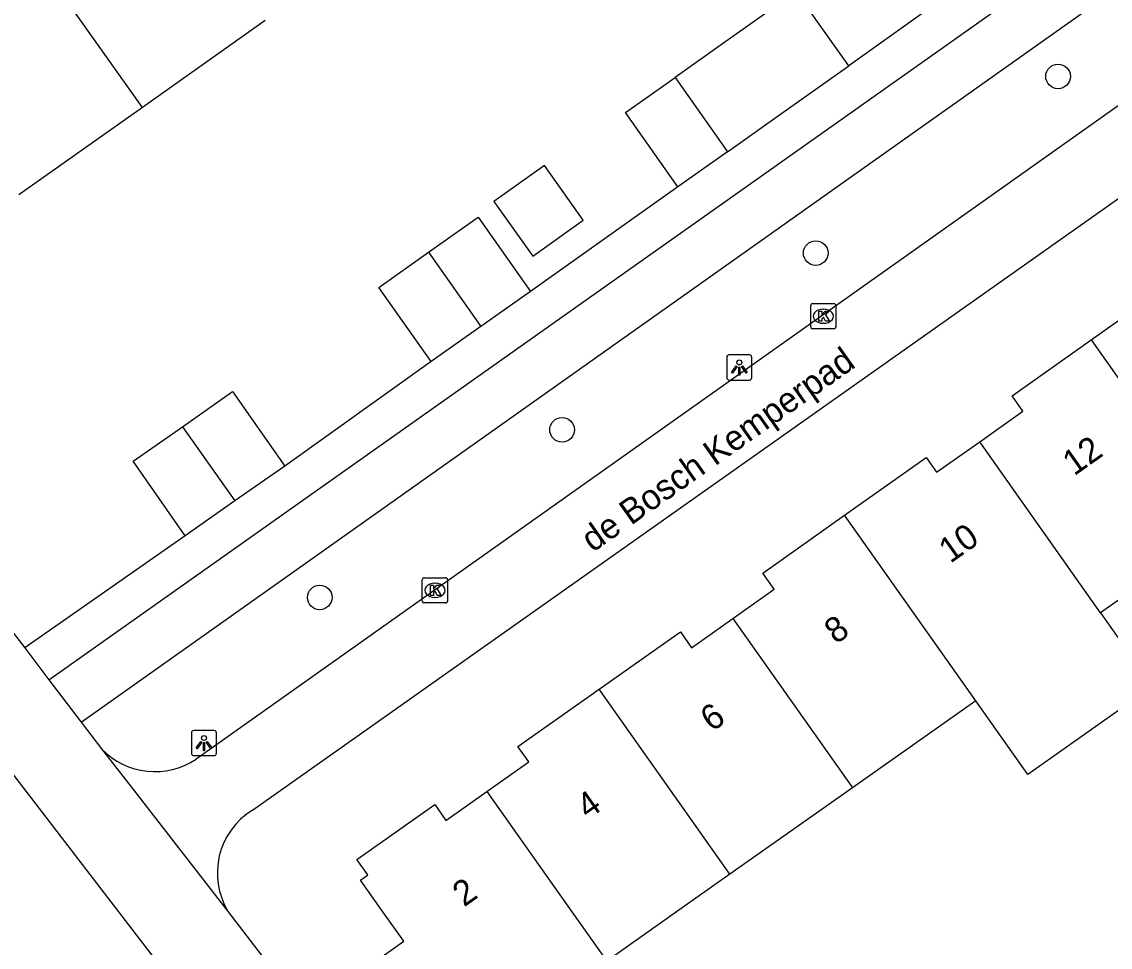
# Model space of a CAD drawing. Extents: x 159353 to 160616, y 385893 to 387321.
# Drawn here: x 160032.34 to 160075.62, y 386998.59 to 387035.38 of the extents above; entities that cross this region are included whole.
import ezdxf

# ---------------------------------------------------------------- set-up
doc = ezdxf.new("R2010")
doc.units = 0
for name, color, linetype in [('IMGEO_Boom', 7, 'Continuous'), ('IMGEO_Groenvoorziening', 7, 'Continuous'), ('IMGEO_Kolk', 7, 'Continuous'), ('IMGEO_Lichtpunt', 7, 'Continuous'), ('IMGEO_Openbare_ruimte_label', 7, 'Continuous'), ('IMGEO_Pand', 7, 'Continuous'), ('IMGEO_Pand_nummerreeks', 7, 'Continuous'), ('IMGEO_Rijbaan_lokaal_open', 7, 'Continuous'), ('IMGEO_Voetpad_open', 7, 'Continuous')]:
    doc.layers.add(name, color=color, linetype=linetype)

msp = doc.modelspace()

# ---------------------------------------------------------------- linework, layer by layer
at = {"layer": 'IMGEO_Boom'}
for centre in [(160073.543, 387033.204), (160063.908, 387026.181), (160053.823, 387019.158), (160044.189, 387012.495)]:
    msp.add_circle(centre, 0.489, dxfattribs=at)
at = {"layer": 'IMGEO_Groenvoorziening'}
msp.add_lwpolyline([(160034.7, 387007.538), (160091.915, 387048.069)], dxfattribs=at)
at = {"layer": 'IMGEO_Kolk'}
for p, q in [((160063.708, 387023.246), (160063.708, 387024.098)), ((160063.783, 387024.172), (160064.635, 387024.172)), ((160064.196, 387023.952), (160064.221, 387023.952)), ((160064.709, 387024.098), (160064.709, 387023.246)), ((160064.219, 387023.392), (160064.194, 387023.392)), ((160064.635, 387023.172), (160063.783, 387023.172)), ((160048.268, 387012.352), (160048.268, 387013.204)), ((160048.343, 387013.278), (160049.195, 387013.278)), ((160048.756, 387013.058), (160048.781, 387013.058)), ((160049.269, 387013.204), (160049.269, 387012.352)), ((160049.195, 387012.278), (160048.343, 387012.278)), ((160048.779, 387012.498), (160048.754, 387012.498))]:
    msp.add_line(p, q, dxfattribs=at)
for points in [[(160063.708, 387023.246), (160063.708, 387024.098)], [(160063.783, 387024.172), (160064.635, 387024.172)], [(160064.029, 387023.872), (160064.152, 387023.872), (160064.152, 387023.721), (160064.282, 387023.872), (160064.446, 387023.872), (160064.3, 387023.721), (160064.453, 387023.472), (160064.301, 387023.472), (160064.216, 387023.636), (160064.152, 387023.569), (160064.152, 387023.472), (160064.029, 387023.472), (160064.029, 387023.872)], [(160064.709, 387024.098), (160064.709, 387023.246)], [(160064.635, 387023.172), (160063.783, 387023.172)], [(160048.268, 387012.352), (160048.268, 387013.204)], [(160048.343, 387013.278), (160049.195, 387013.278)], [(160048.589, 387012.978), (160048.712, 387012.978), (160048.712, 387012.827), (160048.842, 387012.978), (160049.006, 387012.978), (160048.86, 387012.827), (160049.013, 387012.578), (160048.861, 387012.578), (160048.776, 387012.742), (160048.712, 387012.675), (160048.712, 387012.578), (160048.589, 387012.578), (160048.589, 387012.978)], [(160049.269, 387013.204), (160049.269, 387012.352)], [(160049.195, 387012.278), (160048.343, 387012.278)]]:
    msp.add_lwpolyline(points, dxfattribs=at)
for centre, start, end in [((160063.785, 387024.096), 91.552, 178.448), ((160063.785, 387024.096), 91.552, 178.448), ((160064.633, 387024.096), 1.552, 88.448), ((160064.633, 387024.096), 1.552, 88.448), ((160063.785, 387023.248), 181.552, 268.448), ((160063.785, 387023.248), 181.552, 268.448), ((160064.633, 387023.248), 271.552, 358.448), ((160064.633, 387023.248), 271.552, 358.448), ((160048.345, 387013.202), 91.552, 178.448), ((160048.345, 387013.202), 91.552, 178.448), ((160049.193, 387013.202), 1.552, 88.448), ((160049.193, 387013.202), 1.552, 88.448), ((160048.345, 387012.354), 181.552, 268.448), ((160048.345, 387012.354), 181.552, 268.448), ((160049.193, 387012.354), 271.552, 358.448), ((160049.193, 387012.354), 271.552, 358.448)]:
    msp.add_arc(centre, 0.0765, start, end, dxfattribs=at)
for centre, major_axis, ratio, start_param, end_param in [((160064.195, 387023.672), (-0.387, 0.002), 0.722429, 4.712389, 7.853982), ((160064.22, 387023.672), (-0.39, 0.002), 0.717154, 1.570796, 4.712389), ((160048.755, 387012.778), (-0.387, 0.002), 0.722429, 4.712389, 7.853982), ((160048.78, 387012.778), (-0.39, 0.002), 0.717154, 1.570796, 4.712389)]:
    msp.add_ellipse(centre, major_axis=major_axis, ratio=ratio, start_param=start_param, end_param=end_param, dxfattribs=at)
at = {"layer": 'IMGEO_Lichtpunt'}
for p, q in [((160061.274, 387022.133), (160060.466, 387022.133)), ((160061.274, 387022.133), (160060.466, 387022.133)), ((160060.372, 387022.038), (160060.372, 387021.231)), ((160060.372, 387022.038), (160060.372, 387021.231)), ((160061.368, 387021.231), (160061.368, 387022.038)), ((160061.368, 387021.231), (160061.368, 387022.038)), ((160060.466, 387021.137), (160061.274, 387021.137)), ((160060.466, 387021.137), (160061.274, 387021.137)), ((160039.088, 387007.11), (160039.088, 387006.303)), ((160039.088, 387007.11), (160039.088, 387006.303)), ((160039.99, 387007.205), (160039.182, 387007.205)), ((160039.99, 387007.205), (160039.182, 387007.205)), ((160040.084, 387006.303), (160040.084, 387007.11)), ((160040.084, 387006.303), (160040.084, 387007.11)), ((160039.182, 387006.209), (160039.99, 387006.209)), ((160039.182, 387006.209), (160039.99, 387006.209))]:
    msp.add_line(p, q, dxfattribs=at)
for points in [[(160060.746, 387021.702), (160060.785, 387021.674), (160060.597, 387021.412), (160060.559, 387021.439), (160060.746, 387021.702)], [(160060.848, 387021.654), (160060.895, 387021.654), (160060.895, 387021.332), (160060.848, 387021.332), (160060.848, 387021.654)], [(160060.958, 387021.674), (160060.996, 387021.701), (160061.183, 387021.439), (160061.144, 387021.411), (160060.958, 387021.674)], [(160039.462, 387006.774), (160039.501, 387006.746), (160039.313, 387006.484), (160039.275, 387006.511), (160039.462, 387006.774)], [(160039.564, 387006.726), (160039.611, 387006.726), (160039.611, 387006.404), (160039.564, 387006.404), (160039.564, 387006.726)], [(160039.674, 387006.746), (160039.712, 387006.773), (160039.899, 387006.511), (160039.86, 387006.483), (160039.674, 387006.746)]]:
    msp.add_lwpolyline(points, dxfattribs=at)
for centre in [(160060.871, 387021.836), (160039.587, 387006.908)]:
    msp.add_circle(centre, 0.0994, dxfattribs=at)
for centre, start, end in [((160060.466, 387022.038), 90, 180), ((160060.466, 387022.038), 90, 180), ((160061.274, 387022.038), 0, 90), ((160061.274, 387022.038), 0, 90), ((160060.466, 387021.231), 180, 270), ((160060.466, 387021.231), 180, 270), ((160061.274, 387021.231), 270, 0), ((160061.274, 387021.231), 270, 360), ((160039.182, 387007.11), 90, 180), ((160039.182, 387007.11), 90, 180), ((160039.99, 387007.11), 0, 90), ((160039.99, 387007.11), 0, 90), ((160039.182, 387006.303), 180, 270), ((160039.182, 387006.303), 180, 270), ((160039.99, 387006.303), 270, 0), ((160039.99, 387006.303), 270, 360)]:
    msp.add_arc(centre, 0.0946, start, end, dxfattribs=at)
at = {"layer": 'IMGEO_Pand'}
for points in [[(160037.136, 387031.971), (160031.98, 387039.26)], [(160065.22, 387033.63), (160063.137, 387036.575), (160060.289, 387034.56), (160058.314, 387033.163)], [(160042.023, 387035.426), (160037.136, 387031.971)], [(160060.398, 387030.211), (160062.375, 387031.609), (160065.22, 387033.63)], [(160058.431, 387028.82), (160056.345, 387031.771), (160058.314, 387033.163)], [(160058.314, 387033.163), (160060.398, 387030.211)], [(160037.136, 387031.971), (160032.224, 387028.498)], [(160060.398, 387030.211), (160058.431, 387028.82)], [(160052.661, 387026.064), (160054.666, 387027.488), (160053.122, 387029.661), (160051.117, 387028.237), (160052.661, 387026.064)], [(160048.514, 387026.216), (160050.483, 387027.608), (160052.569, 387024.657)], [(160048.625, 387021.868), (160046.539, 387024.819), (160048.514, 387026.216)], [(160048.514, 387026.216), (160050.596, 387023.262)], [(160074.864, 387022.739), (160078.167, 387025.073), (160078.596, 387024.465), (160080.193, 387025.593)], [(160052.569, 387024.657), (160050.596, 387023.262)], [(160050.596, 387023.262), (160048.625, 387021.868)], [(160070.432, 387018.682), (160072.149, 387019.895), (160071.713, 387020.512), (160074.864, 387022.739)], [(160074.864, 387022.739), (160080.109, 387015.315)], [(160038.734, 387019.282), (160040.726, 387020.678), (160042.8, 387017.719)], [(160038.844, 387014.946), (160036.77, 387017.905), (160038.734, 387019.282)], [(160038.734, 387019.282), (160040.818, 387016.33)], [(160065.058, 387015.759), (160068.304, 387018.053), (160068.717, 387017.47), (160070.432, 387018.682)], [(160075.234, 387011.879), (160070.432, 387018.682)], [(160042.8, 387017.719), (160040.818, 387016.33)], [(160040.818, 387016.33), (160038.844, 387014.946)], [(160060.618, 387011.66), (160062.261, 387012.82), (160061.808, 387013.462), (160065.058, 387015.759)], [(160070.275, 387008.384), (160065.058, 387015.759)], [(160080.109, 387015.315), (160075.234, 387011.879)], [(160075.234, 387011.879), (160077.297, 387008.953), (160072.337, 387005.458), (160070.275, 387008.384)], [(160055.294, 387008.848), (160058.526, 387011.132), (160058.974, 387010.498), (160060.618, 387011.66)], [(160060.618, 387011.66), (160065.313, 387005.012), (160065.372, 387004.929)], [(160050.826, 387004.776), (160052.499, 387005.959), (160052.069, 387006.569), (160055.294, 387008.848)], [(160060.499, 387001.495), (160055.294, 387008.848)], [(160070.275, 387008.384), (160065.372, 387004.929)], [(160055.599, 386998.042), (160056.746, 386996.424), (160048.432, 386990.547), (160044.211, 386996.479), (160047.535, 386998.828), (160046.7, 387000.002), (160045.807, 387001.256), (160046.099, 387001.463), (160045.666, 387002.076), (160048.759, 387004.262), (160049.205, 387003.631), (160050.826, 387004.776)], [(160050.826, 387004.776), (160054.211, 387000), (160055.599, 386998.042)], [(160065.372, 387004.929), (160060.499, 387001.495)], [(160060.499, 387001.495), (160058.378, 387000), (160055.599, 386998.042)]]:
    msp.add_lwpolyline(points, dxfattribs=at)
at = {"layer": 'IMGEO_Rijbaan_lokaal_open'}
msp.add_lwpolyline([(160055.965, 386974.3), (160036.205, 387000.002), (160026.288, 387012.889), (160012.111, 387031.377), (160001.462, 387045.157), (160000, 387047.058), (159989.091, 387061.239), (159986.207, 387065.133)], dxfattribs=at)
at = {"layer": 'IMGEO_Voetpad_open'}
for points in [[(160033.413, 387009.221), (160090.707, 387049.734)], [(160092.035, 387043.461), (160039.279, 387006.071)], [(160041.511, 387004.038), (160093.428, 387040.708)], [(160068.227, 387035.765), (160065.22, 387033.63)], [(160016.928, 387030.587), (160032.461, 387010.488)], [(160058.431, 387028.82), (160052.569, 387024.657)], [(160048.625, 387021.868), (160042.8, 387017.719)], [(160038.844, 387014.946), (160032.461, 387010.488)], [(160032.461, 387010.488), (160033.413, 387009.221)], [(160033.413, 387009.221), (160034.7, 387007.538)], [(160034.7, 387007.538), (160035.514, 387006.474)], [(160035.514, 387006.474), (160036.78, 387004.847), (160040.549, 387000.002)], [(160040.549, 387000.002), (160048.098, 386990.153), (160055.826, 386980.146)]]:
    msp.add_lwpolyline(points, dxfattribs=at)
for centre, radius, start, end in [((160037.636, 387008.514), 2.944, 223.8608, 303.9201), ((160043.058, 387001.537), 2.941, 121.7283, 211.4586)]:
    msp.add_arc(centre, radius, start, end, dxfattribs=at)

# ---------------------------------------------------------------- texts
at = {"layer": 'IMGEO_Openbare_ruimte_label'}
msp.add_text('de Bosch Kemperpad', height=1, rotation=35.2314, dxfattribs=at).set_placement((160055.042, 387014.266))
at = {"layer": 'IMGEO_Pand_nummerreeks'}
for s, p in [('12', (160074.181, 387017.304)), ('10', (160069.26, 387013.828)), ('8', (160064.71, 387010.613)), ('6', (160059.781, 387007.131)), ('4', (160054.855, 387003.651)), ('2', (160049.928, 387000.17))]:
    msp.add_text(s, height=1, rotation=35.2399, dxfattribs=at).set_placement(p)

doc.saveas('drawing.dxf')
